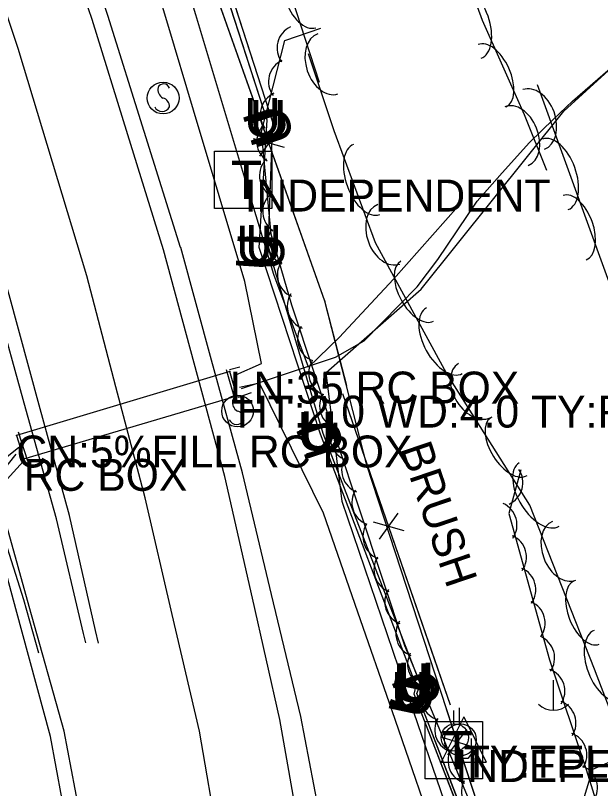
# Model space of a CAD drawing. Extents: x 954793 to 988390, y 1867850 to 1924428.
# Drawn here: x 961303.9 to 961395.6, y 1906990.9 to 1907112 of the extents above; entities that cross this region are included whole.
import ezdxf

# ---------------------------------------------------------------- set-up
doc = ezdxf.new("R2010")
doc.units = 0
for name, color, linetype in [('Default', 7, 'Continuous'), ('S_CROSS_DRAIN', 7, 'Continuous'), ('S_CROSS_DRAIN_ANNOT', 7, 'Continuous'), ('S_DITCHLINE', 7, 'Continuous'), ('S_DRG_PT_SYM', 7, 'Continuous'), ('S_EDGE_PAVEMENT', 7, 'Continuous'), ('S_FENCE', 7, 'Continuous'), ('S_HEADWALL', 7, 'Continuous'), ('S_MSC_PT_SYM', 7, 'Continuous'), ('S_PAVEMENT_CROWN', 7, 'Continuous'), ('S_SHOULDER', 7, 'Continuous'), ('S_SIGN', 7, 'Continuous'), ('S_STREAM', 7, 'Continuous'), ('S_TELEPHONE_UTILITIES', 7, 'Continuous'), ('S_TELEPHONE_UTILITIES_ANNOT', 7, 'Continuous'), ('S_TREE', 7, 'Continuous'), ('S_TREE_ANNOT', 7, 'Continuous'), ('S_UNDERGROUND_CABLE', 7, 'Continuous'), ('S_UTILITY_POLE', 7, 'Continuous'), ('S_UTILITY_POLE_ANNOT', 7, 'Continuous'), ('S_WALL', 7, 'Continuous')]:
    doc.layers.add(name, color=color, linetype=linetype)

msp = doc.modelspace()

# ---------------------------------------------------------------- linework, layer by layer
at = {"layer": 'S_CROSS_DRAIN'}
for p, q in [((961337.52, 1907056.21), (961304.09, 1907046.19)), ((961338.62, 1907052.44), (961337.52, 1907056.21)), ((961305.23, 1907042.53), (961338.62, 1907052.44)), ((961304.09, 1907046.19), (961305.23, 1907042.53))]:
    msp.add_line(p, q, dxfattribs=at)
msp.add_lwpolyline([(961338.62, 1907052.44), (961337.52, 1907056.21), (961304.09, 1907046.19), (961305.23, 1907042.53), (961338.62, 1907052.44)], dxfattribs=at)
msp.add_lwpolyline([(961338.62, 1907052.44), (961337.52, 1907056.21), (961304.09, 1907046.19), (961305.23, 1907042.53), (961338.62, 1907052.44)], dxfattribs=at)
at = {"layer": 'S_DITCHLINE'}
for points in [[(961349.82, 1907056.92), (961344.41, 1907071.42), (961340.34, 1907084.97), (961336.26, 1907098.53), (961332.19, 1907112.09), (961328.11, 1907125.64), (961320.42, 1907147.38), (961312.73, 1907169.12)], [(961338.45, 1907055.68), (961342.49, 1907057.5), (961339.88, 1907070.31), (961335.86, 1907083.75), (961331.84, 1907097.19), (961327.83, 1907110.63), (961323.81, 1907124.07), (961316.78, 1907146.22), (961309.76, 1907168.36)], [(961352.6, 1907056.07), (961367.5, 1907069.15), (961378.68, 1907083.08), (961389.86, 1907097), (961400.88, 1907107.09), (961411.9, 1907117.17), (961429.71, 1907134.58), (961447.51, 1907151.98)], [(961322.47, 1906887.46), (961322.33, 1906901.25), (961322.2, 1906915.05), (961320.23, 1906932.99), (961318.26, 1906950.94), (961313.84, 1906974.99), (961309.43, 1906999.03), (961304, 1907019.04), (961298.58, 1907039.06), (961294.23, 1907047.52), (961289.25, 1907060.62), (961284.27, 1907073.73), (961279.29, 1907086.84), (961274.3, 1907099.94), (961269.67, 1907116.51), (961265.05, 1907133.07)], [(961373.33, 1907082.19), (961363.15, 1907070.7), (961354.66, 1907061.53)], [(961349.82, 1907056.92), (961354.66, 1907061.53)], [(961355.09, 1907035.86), (961352.6, 1907056.07)], [(961399.92, 1906899.1), (961401.69, 1906900.48), (961394.68, 1906918.38), (961387.68, 1906936.29), (961380.67, 1906954.19), (961373.67, 1906972.1), (961368.29, 1906987.58), (961362.92, 1907003.06), (961357.55, 1907018.54), (961352.18, 1907034.03), (961342.18, 1907054.39), (961339.01, 1907053.73)], [(961432.81, 1907048.12), (961430.52, 1907028.34), (961428.23, 1907008.56), (961411.28, 1907001.2), (961394.33, 1906993.84), (961388.46, 1906974.7)], [(961291.74, 1906679.95), (961296.03, 1906697.99), (961300.33, 1906716.03), (961304.62, 1906734.07), (961308.92, 1906752.11), (961311.42, 1906766.43), (961313.93, 1906780.76), (961316.43, 1906795.08), (961318.94, 1906809.41), (961320.48, 1906822.08), (961322.01, 1906834.76), (961323.55, 1906847.43), (961325.09, 1906860.1), (961325, 1906873.79), (961324.9, 1906887.47), (961324.81, 1906901.15), (961324.72, 1906914.84), (961322.75, 1906933.11), (961320.79, 1906951.39), (961316.17, 1906975.63), (961311.56, 1906999.87), (961306.08, 1907019.42), (961300.61, 1907038.98), (961304.05, 1907043.3)], [(961403.37, 1906901.18), (961396.64, 1906919.17), (961389.92, 1906937.17), (961383.19, 1906955.17), (961376.47, 1906973.16), (961371.12, 1906988.84), (961365.78, 1907004.51), (961360.43, 1907020.19), (961355.09, 1907035.86)]]:
    msp.add_lwpolyline(points, dxfattribs=at)
at = {"layer": 'S_DRG_PT_SYM'}
for points in [[(961337.52, 1907056.21), (961337.52, 1907056.26), (961337.52, 1907056.21), (961337.47, 1907056.21), (961337.52, 1907056.21), (961337.52, 1907056.16), (961337.52, 1907056.21), (961337.57, 1907056.21)], [(961337.52, 1907056.21), (961337.52, 1907056.26), (961337.52, 1907056.21), (961337.47, 1907056.21), (961337.52, 1907056.21), (961337.52, 1907056.16), (961337.52, 1907056.21), (961337.57, 1907056.21)], [(961337.52, 1907056.21), (961337.54, 1907056.16), (961337.52, 1907056.21), (961337.57, 1907056.23), (961337.52, 1907056.21), (961337.51, 1907056.26), (961337.52, 1907056.21), (961337.48, 1907056.2)], [(961337.52, 1907056.21), (961337.54, 1907056.16), (961337.52, 1907056.21), (961337.57, 1907056.23), (961337.52, 1907056.21), (961337.51, 1907056.26), (961337.52, 1907056.21), (961337.48, 1907056.2)], [(961338.62, 1907052.44), (961338.62, 1907052.49), (961338.62, 1907052.44), (961338.57, 1907052.44), (961338.62, 1907052.44), (961338.62, 1907052.39), (961338.62, 1907052.44), (961338.67, 1907052.44)], [(961338.62, 1907052.44), (961338.57, 1907052.42), (961338.62, 1907052.44), (961338.63, 1907052.39), (961338.62, 1907052.44), (961338.66, 1907052.45), (961338.62, 1907052.44), (961338.6, 1907052.49)], [(961338.62, 1907052.44), (961338.6, 1907052.49), (961338.62, 1907052.44), (961338.57, 1907052.42), (961338.62, 1907052.44), (961338.63, 1907052.39), (961338.62, 1907052.44), (961338.66, 1907052.45)], [(961338.62, 1907052.44), (961338.62, 1907052.49), (961338.62, 1907052.44), (961338.57, 1907052.44), (961338.62, 1907052.44), (961338.62, 1907052.39), (961338.62, 1907052.44), (961338.67, 1907052.44)], [(961338.62, 1907052.44), (961338.57, 1907052.42), (961338.62, 1907052.44), (961338.63, 1907052.39), (961338.62, 1907052.44), (961338.66, 1907052.45), (961338.62, 1907052.44), (961338.6, 1907052.49)], [(961338.62, 1907052.44), (961338.6, 1907052.49), (961338.62, 1907052.44), (961338.57, 1907052.42), (961338.62, 1907052.44), (961338.63, 1907052.39), (961338.62, 1907052.44), (961338.66, 1907052.45)], [(961304.09, 1907046.19), (961304.09, 1907046.24), (961304.09, 1907046.19), (961304.04, 1907046.19), (961304.09, 1907046.19), (961304.09, 1907046.14), (961304.09, 1907046.19), (961304.14, 1907046.19)], [(961304.09, 1907046.19), (961304.14, 1907046.21), (961304.09, 1907046.19), (961304.08, 1907046.24), (961304.09, 1907046.19), (961304.04, 1907046.18), (961304.09, 1907046.19), (961304.1, 1907046.14)], [(961304.09, 1907046.19), (961304.09, 1907046.24), (961304.09, 1907046.19), (961304.04, 1907046.19), (961304.09, 1907046.19), (961304.09, 1907046.14), (961304.09, 1907046.19), (961304.14, 1907046.19)], [(961304.09, 1907046.19), (961304.14, 1907046.21), (961304.09, 1907046.19), (961304.08, 1907046.24), (961304.09, 1907046.19), (961304.04, 1907046.18), (961304.09, 1907046.19), (961304.1, 1907046.14)], [(961305.23, 1907042.53), (961305.23, 1907042.58), (961305.23, 1907042.53), (961305.18, 1907042.53), (961305.23, 1907042.53), (961305.23, 1907042.48), (961305.23, 1907042.53), (961305.28, 1907042.53)], [(961305.23, 1907042.53), (961305.22, 1907042.58), (961305.23, 1907042.53), (961305.18, 1907042.52), (961305.23, 1907042.53), (961305.25, 1907042.48), (961305.23, 1907042.53), (961305.28, 1907042.54)], [(961305.23, 1907042.53), (961305.23, 1907042.58), (961305.23, 1907042.53), (961305.18, 1907042.53), (961305.23, 1907042.53), (961305.23, 1907042.48), (961305.23, 1907042.53), (961305.28, 1907042.53)], [(961305.23, 1907042.53), (961305.22, 1907042.58), (961305.23, 1907042.53), (961305.18, 1907042.52), (961305.23, 1907042.53), (961305.25, 1907042.48), (961305.23, 1907042.53), (961305.28, 1907042.54)]]:
    msp.add_lwpolyline(points, close=True, dxfattribs=at)
for points in [[(961337.52, 1907056.21), (961337.52, 1907056.26), (961337.52, 1907056.21), (961337.47, 1907056.21), (961337.52, 1907056.21), (961337.52, 1907056.16), (961337.52, 1907056.21), (961337.57, 1907056.21)], [(961338.62, 1907052.44), (961338.62, 1907052.49), (961338.62, 1907052.44), (961338.57, 1907052.44), (961338.62, 1907052.44), (961338.62, 1907052.39), (961338.62, 1907052.44), (961338.67, 1907052.44)], [(961304.09, 1907046.19), (961304.09, 1907046.24), (961304.09, 1907046.19), (961304.04, 1907046.19), (961304.09, 1907046.19), (961304.09, 1907046.14), (961304.09, 1907046.19), (961304.14, 1907046.19)], [(961305.23, 1907042.53), (961305.23, 1907042.58), (961305.23, 1907042.53), (961305.18, 1907042.53), (961305.23, 1907042.53), (961305.23, 1907042.48), (961305.23, 1907042.53), (961305.28, 1907042.53)]]:
    msp.add_lwpolyline(points, dxfattribs=at)
at = {"layer": 'S_EDGE_PAVEMENT'}
for points in [[(961316.95, 1907013.65), (961316.5, 1907015.62), (961312.38, 1907033.65), (961307.67, 1907050.96), (961302.96, 1907068.26), (961297.82, 1907085.92), (961292.68, 1907103.57), (961285.44, 1907125.25), (961278.21, 1907146.93), (961271.84, 1907165.49), (961265.48, 1907184.05), (961258.06, 1907204.78), (961250.65, 1907225.51), (961243.98, 1907244.25), (961237.3, 1907262.99), (961229.77, 1907283.98), (961222.23, 1907304.96), (961214.06, 1907327.82), (961213.71, 1907328.79)], [(961356.64, 1906894.76), (961356.26, 1906908.56), (961355.78, 1906926.15), (961353.59, 1906946.72), (961351.4, 1906967.28), (961348.39, 1906984.5), (961345.37, 1907001.71), (961341.05, 1907020.73), (961336.73, 1907039.75), (961331.94, 1907057.51), (961327.14, 1907075.27), (961321.55, 1907093.31), (961315.95, 1907111.36), (961309.06, 1907131.5)]]:
    msp.add_lwpolyline(points, dxfattribs=at)
at = {"layer": 'S_FENCE'}
for p, q in [((961352.42, 1907067.27), (961331.16, 1907127.26)), ((961342.2, 1907089.98), (961345.1, 1907094.05)), ((961346.06, 1907091.35), (961341.24, 1907092.69)), ((961355.82, 1907053.98), (961352.42, 1907067.27)), ((961363.82, 1907034.02), (961360.89, 1907029.97)), ((961359.95, 1907032.68), (961364.76, 1907031.31)), ((961381.3, 1906973.17), (961371.46, 1907003.33)), ((961371.66, 1906996.14), (961374.66, 1907000.13)), ((961375.55, 1906997.41), (961370.77, 1906998.86))]:
    msp.add_line(p, q, dxfattribs=at)
for points in [[(961408.35, 1906906.66), (961381.3, 1906973.17), (961359, 1907041.55), (961352.42, 1907067.27), (961331.16, 1907127.26), (961316.2, 1907169.97), (961289.35, 1907237.59), (961278.96, 1907265.53)], [(961408.35, 1906906.66), (961381.3, 1906973.17), (961359, 1907041.55), (961352.42, 1907067.27), (961331.16, 1907127.26), (961316.2, 1907169.97), (961289.35, 1907237.59), (961278.96, 1907265.53)], [(961343.17, 1907093.37), (961335.07, 1907116.24)], [(961352.42, 1907067.27), (961344.32, 1907090.13)], [(961355.82, 1907053.98), (961352.42, 1907067.27)], [(961355.16, 1907052.78), (961361.7, 1907033.88)], [(961355.16, 1907052.78), (961372.05, 1907003.99)], [(961363.01, 1907030.1), (961369.55, 1907011.2)], [(961369.55, 1907011.2), (961372.05, 1907003.99)], [(961372.71, 1906999.5), (961371.46, 1907003.33)], [(961381.3, 1906973.17), (961373.78, 1906996.23)]]:
    msp.add_lwpolyline(points, dxfattribs=at)
at = {"layer": 'S_HEADWALL'}
for points in [[(961338.28, 1907051.95), (961337.01, 1907056.51)], [(961304.37, 1907046.77), (961305.84, 1907042.21)]]:
    msp.add_lwpolyline(points, dxfattribs=at)
at = {"layer": 'S_MSC_PT_SYM'}
for points in [[(961352.42, 1907067.27), (961352.42, 1907067.32), (961352.42, 1907067.27), (961352.37, 1907067.27), (961352.42, 1907067.27), (961352.42, 1907067.22), (961352.42, 1907067.27), (961352.47, 1907067.27)], [(961359, 1907041.55), (961359, 1907041.6), (961359, 1907041.55), (961358.95, 1907041.55), (961359, 1907041.55), (961359, 1907041.5), (961359, 1907041.55), (961359.05, 1907041.55)]]:
    msp.add_lwpolyline(points, dxfattribs=at)
for points in [[(961352.42, 1907067.27), (961352.37, 1907067.25), (961352.42, 1907067.27), (961352.44, 1907067.22), (961352.42, 1907067.27), (961352.47, 1907067.28), (961352.42, 1907067.27), (961352.4, 1907067.31)], [(961352.42, 1907067.27), (961352.37, 1907067.25), (961352.42, 1907067.27), (961352.44, 1907067.22), (961352.42, 1907067.27), (961352.47, 1907067.28), (961352.42, 1907067.27), (961352.4, 1907067.31)], [(961359, 1907041.55), (961358.95, 1907041.54), (961359, 1907041.55), (961359.01, 1907041.5), (961359, 1907041.55), (961359.05, 1907041.56), (961359, 1907041.55), (961358.99, 1907041.6)], [(961359, 1907041.55), (961358.95, 1907041.54), (961359, 1907041.55), (961359.01, 1907041.5), (961359, 1907041.55), (961359.05, 1907041.56), (961359, 1907041.55), (961358.99, 1907041.6)]]:
    msp.add_lwpolyline(points, close=True, dxfattribs=at)
at = {"layer": 'S_PAVEMENT_CROWN'}
msp.add_lwpolyline([(961344.01, 1906875.13), (961344.7, 1906891.33), (961344.06, 1906908.63), (961343.41, 1906925.94), (961341.07, 1906945.59), (961338.72, 1906965.23), (961335.74, 1906982.55), (961332.75, 1906999.87), (961328.51, 1907018.15), (961324.27, 1907036.43), (961319.68, 1907053.82), (961315.1, 1907071.21), (961309.72, 1907089.01), (961304.35, 1907106.82), (961297.04, 1907128.65), (961289.73, 1907150.48), (961283.31, 1907169.01), (961276.9, 1907187.55)], dxfattribs=at)
at = {"layer": 'S_SHOULDER'}
for points in [[(961314.97, 1907013.72), (961314.62, 1907015.17), (961310.37, 1907033.12), (961305.57, 1907050.33), (961300.77, 1907067.54), (961295.37, 1907085.16), (961289.97, 1907102.78), (961284.32, 1907120), (961278.66, 1907137.22)], [(961359.88, 1906894.57), (961359.52, 1906908.7), (961359.07, 1906926.4), (961356.73, 1906947.21), (961354.4, 1906968.03), (961352.04, 1906984.39), (961348.62, 1907002.18), (961344.06, 1907021.28), (961339.49, 1907040.37), (961334.66, 1907058.02), (961329.84, 1907075.68), (961329.81, 1907075.68), (961324.12, 1907093.85), (961318.43, 1907112.03), (961312.14, 1907130.57)]]:
    msp.add_lwpolyline(points, dxfattribs=at)
at = {"layer": 'S_SIGN'}
for centre in [(961327.07, 1907099.07), (961338.74, 1907050.03)]:
    msp.add_circle(centre, 2.49, dxfattribs=at)
for centre, radius, start, end in [((961327.14, 1907100.34), 0.95, 16.5258, 156.8957), ((961327.75, 1907100.39), 1.5, 167.1196, 241.9813), ((961326.66, 1907097.73), 1.4, 358.6529, 73.7063), ((961326.91, 1907098.25), 1.28, 204.641, 335.359), ((961339.42, 1907051.36), 1.5, 167.1196, 241.9813), ((961338.81, 1907051.3), 0.95, 16.5258, 156.8957), ((961338.32, 1907048.69), 1.4, 358.6529, 73.7063), ((961338.58, 1907049.21), 1.28, 204.641, 335.359)]:
    msp.add_arc(centre, radius, start, end, dxfattribs=at)
at = {"layer": 'S_STREAM'}
for points in [[(961339.34, 1907053.54), (961354.07, 1907058.49), (961358.54, 1907061.02), (961366.85, 1907069.47), (961370.09, 1907073.77), (961376.24, 1907082.9), (961380.16, 1907087.36), (961384.45, 1907092.13), (961388.24, 1907095.79), (961391.21, 1907098.56), (961399.9, 1907106.16), (961403.53, 1907110), (961405.23, 1907112.28), (961411.65, 1907118.88), (961413.85, 1907121.46), (961417.43, 1907125.77), (961420.86, 1907129.54), (961423.47, 1907131.88), (961436.36, 1907140.84), (961441.24, 1907145.13), (961444.04, 1907148.33), (961447.3, 1907151.15), (961451.83, 1907155.09)], [(961299.14, 1907039.44), (961300.7, 1907041.42), (961304.48, 1907044.39)], [(961299.07, 1907039.67), (961305.21, 1907020.52), (961307.54, 1907012.13)]]:
    msp.add_lwpolyline(points, dxfattribs=at)
at = {"layer": 'S_TELEPHONE_UTILITIES'}
for points in [[(961335.1, 1907081.77), (961335.1, 1907090.77), (961344.1, 1907090.77), (961344.1, 1907081.77)], [(961368.11, 1906992.39), (961368.11, 1907001.39), (961377.11, 1907001.39), (961377.11, 1906992.39)]]:
    msp.add_lwpolyline(points, close=True, dxfattribs=at)
at = {"layer": 'S_TREE'}
for points in [[(961351.56, 1907101.49), (961339.96, 1907137.19), (961327.4, 1907171.21), (961319.6, 1907193.89), (961314.53, 1907211.2), (961317.02, 1907223.1), (961326.52, 1907228.96), (961335.18, 1907224.5), (961345.58, 1907210.08), (961353.11, 1907187.09), (961361.07, 1907160.28), (961370.66, 1907130.03), (961375.13, 1907116.62), (961377.02, 1907111.26), (961383.62, 1907096.51), (961387.11, 1907087.76)], [(961378.06, 1906981.82), (961364.91, 1907013.25), (961347.21, 1907066.6), (961343.99, 1907077.74), (961342.49, 1907093.79), (961346.14, 1907108.11), (961351.77, 1907110)], [(961385.67, 1907101.2), (961400.67, 1907059.76), (961413.18, 1907036.58), (961427.48, 1907010.02), (961435.66, 1906990.16), (961439.31, 1906970.33), (961433.41, 1906953.82), (961423.39, 1906947.25), (961415.58, 1906952.84), (961405.91, 1906980.06), (961394.65, 1907009.59), (961384.52, 1907035.28), (961371.47, 1907055.97), (961360.36, 1907076.37), (961353.87, 1907093.92), (961349.82, 1907106.02)], [(961383.12, 1907040.8), (961381.21, 1907033.97), (961387.6, 1907011.07), (961393.31, 1906993.89), (961397.28, 1906981.14), (961400.57, 1906967.66), (961408.51, 1906953.61), (961421.05, 1906937.66), (961426.77, 1906921.05), (961425.1, 1906915.86), (961423.13, 1906908.78), (961423.75, 1906901.9), (961431.57, 1906898.07), (961435.83, 1906899.47), (961443.01, 1906902.14), (961448.46, 1906904.26), (961452.53, 1906905.94)]]:
    msp.add_lwpolyline(points, dxfattribs=at)
for centre, start, end in [((961348.55, 1907106.93), 114.8835, 216.4805), ((961347.21, 1907101.65), 114.8835, 216.4805), ((961345.93, 1907096.51), 114.8835, 216.4805), ((961345.38, 1907092.25), 134.5509, 236.1478), ((961345.8, 1907086.93), 134.5509, 236.1478), ((961346.3, 1907081.31), 134.5509, 236.1478), ((961347.1, 1907076.45), 145.304, 246.901), ((961348.6, 1907071.36), 145.304, 246.901), ((961350.15, 1907066.42), 147.5623, 249.1592), ((961351.76, 1907061.34), 147.5623, 249.1592), ((961353.51, 1907055.97), 147.5623, 249.1592), ((961355.22, 1907050.8), 147.5623, 249.1592), ((961356.92, 1907045.78), 147.5623, 249.1592), ((961358.66, 1907040.79), 147.5623, 249.1592), ((961379.79, 1907038.8), 293.5859, 35.1828), ((961360.27, 1907035.7), 147.5623, 249.1592), ((961378.86, 1907032.21), 324.7977, 66.3946), ((961362.01, 1907030.33), 147.5623, 249.1592), ((961380.35, 1907027.14), 324.7977, 66.3946), ((961363.73, 1907025.17), 147.5623, 249.1592), ((961381.81, 1907022.04), 324.7977, 66.3946), ((961365.43, 1907020.14), 147.5623, 249.1592), ((961383.27, 1907016.8), 324.7977, 66.3946), ((961367.16, 1907015.15), 147.5623, 249.1592), ((961384.76, 1907011.35), 324.7977, 66.3946), ((961369, 1907010.37), 151.8994, 253.4963), ((961386.36, 1907006.13), 327.5865, 69.1834), ((961371.15, 1907005.14), 151.8994, 253.4963), ((961388.1, 1907001.14), 327.5865, 69.1834), ((961373.25, 1907000.12), 151.8994, 253.4963), ((961389.8, 1906996.12), 327.5865, 69.1834), ((961375.33, 1906995.24), 151.8994, 253.4963), ((961391.46, 1906990.99), 326.4819, 68.0788), ((961377.44, 1906990.4), 151.8994, 253.4963)]:
    msp.add_arc(centre, 3.64, start, end, dxfattribs=at)
for centre, major_axis, ratio in [((961349.18, 1907115.67), (1.81, -5.58), 0.55008), ((961374.92, 1907110.83), (-1.95, 5.53), 0.55008), ((961352.87, 1907104.42), (1.57, -4.7), 0.685311), ((961378.59, 1907102.56), (-2.18, 4.88), 0.540699), ((961385.11, 1907095.73), (-1.69, 4.66), 0.685311), ((961382.42, 1907093.1), (-1.84, 4.6), 0.685311), ((961388.51, 1907087.11), (-2, 5.52), 0.55008), ((961358.95, 1907086.32), (2.04, -5.5), 0.55008), ((961391.53, 1907078.77), (-1.82, 5.03), 0.540699), ((961362.4, 1907077.72), (1.72, -4.65), 0.685311), ((961366.88, 1907068.83), (2.56, -4.7), 0.540699), ((961371.12, 1907061.04), (2.81, -5.15), 0.55008), ((961375.96, 1907053.31), (2.64, -4.19), 0.685311), ((961381.24, 1907044.46), (2.85, -4.52), 0.540699), ((961385.97, 1907036.96), (3.13, -4.96), 0.55008), ((961389.89, 1907028.14), (1.82, -4.61), 0.685311), ((961393.43, 1907018.46), (1.96, -4.97), 0.540699), ((961396.69, 1907010.19), (2.09, -5.48), 0.55008)]:
    msp.add_ellipse(centre, major_axis=major_axis, ratio=ratio, start_param=3.141593, end_param=6.283185, dxfattribs=at)
at = {"layer": 'S_UNDERGROUND_CABLE'}
for p, q in [((961343.37, 1907095.62), (961326.89, 1907146.51)), ((961344.23, 1907095.31), (961327.6, 1907146.81)), ((961342.1, 1907075.64), (961343.37, 1907095.62)), ((961343.52, 1907075.72), (961344.23, 1907095.31)), ((961351.73, 1907046.41), (961342.1, 1907075.64)), ((961352.13, 1907046.53), (961343.52, 1907075.72)), ((961366.7, 1907007.05), (961351.73, 1907046.41)), ((961367.37, 1907007.17), (961352.13, 1907046.53)), ((961366.41, 1907005.69), (961366.7, 1907007.05)), ((961366.8, 1907005.75), (961367.37, 1907007.17)), ((961375.72, 1906981.65), (961366.41, 1907005.69)), ((961376.13, 1906981.67), (961366.8, 1907005.75)), ((961374.16, 1907002.12), (961370.63, 1906995.03)), ((961374.16, 1907002.12), (961377.65, 1906995.03)), ((961372.96, 1906996.27), (961372.96, 1906998.71)), ((961375.32, 1906998.71), (961375.32, 1906996.27)), ((961373.58, 1906995.61), (961372.96, 1906996.27)), ((961374.78, 1906995.61), (961373.58, 1906995.61)), ((961375.32, 1906996.27), (961374.78, 1906995.61)), ((961370.63, 1906995.03), (961377.65, 1906995.03))]:
    msp.add_line(p, q, dxfattribs=at)
for points in [[(961359.47, 1906772.42), (961371.71, 1906890.76), (961377.57, 1906922.42), (961382.94, 1906939.37), (961381.6, 1906960.26), (961375.72, 1906981.65), (961366.41, 1907005.69), (961366.7, 1907007.05), (961351.73, 1907046.41), (961342.1, 1907075.64), (961343.37, 1907095.62), (961326.89, 1907146.51), (961307.61, 1907195.07), (961288.79, 1907275.44), (961277.58, 1907336.75), (961274.18, 1907403.24), (961277.87, 1907426.96), (961285.57, 1907442.87)], [(961359.47, 1906772.42), (961371.71, 1906890.76), (961377.57, 1906922.42), (961382.94, 1906939.37), (961381.6, 1906960.26), (961375.72, 1906981.65), (961366.41, 1907005.69), (961366.7, 1907007.05), (961351.73, 1907046.41), (961342.1, 1907075.64), (961343.37, 1907095.62), (961326.89, 1907146.51), (961307.61, 1907195.07), (961288.79, 1907275.44), (961277.58, 1907336.75), (961274.18, 1907403.24), (961277.87, 1907426.96), (961285.57, 1907442.87)], [(961360.13, 1906772.32), (961371.94, 1906890.71), (961377.88, 1906922.25), (961383.39, 1906939.08), (961382.07, 1906960.42), (961376.13, 1906981.67), (961366.8, 1907005.75), (961367.37, 1907007.17), (961352.13, 1907046.53), (961343.52, 1907075.72), (961344.23, 1907095.31), (961327.6, 1907146.81), (961308.24, 1907195.19), (961290.13, 1907275.52), (961278.27, 1907336.58), (961275.17, 1907403.21), (961278.59, 1907426.82), (961286.59, 1907442.52)], [(961360.13, 1906772.32), (961371.94, 1906890.71), (961377.88, 1906922.25), (961383.39, 1906939.08), (961382.07, 1906960.42), (961376.13, 1906981.67), (961366.8, 1907005.75), (961367.37, 1907007.17), (961352.13, 1907046.53), (961343.52, 1907075.72), (961344.23, 1907095.31), (961327.6, 1907146.81), (961308.24, 1907195.19), (961290.13, 1907275.52), (961278.27, 1907336.58), (961275.17, 1907403.21), (961278.59, 1907426.82), (961286.59, 1907442.52)]]:
    msp.add_lwpolyline(points, dxfattribs=at)
at = {"layer": 'S_UTILITY_POLE'}
for p, q in [((961388.14, 1907007.88), (961388.14, 1907003.15)), ((961372.63, 1907001.02), (961372.63, 1907003.13)), ((961373.48, 1907001.03), (961373.48, 1907003.51))]:
    msp.add_line(p, q, dxfattribs=at)
for centre, radius in [((961372.76, 1906998.88), 2.13), ((961373.62, 1906998.51), 2.5)]:
    msp.add_circle(centre, radius, dxfattribs=at)
msp.add_arc((961388.21, 1907006.57), 3.41, 226.3972, 313.6028, dxfattribs=at)
at = {"layer": 'S_WALL'}
for points in [[(961337.47, 1907056.53), (961339.07, 1907056.98)], [(961340.86, 1907052.9), (961338.79, 1907052.13)], [(961302.66, 1907039.36), (961305.17, 1907042.1)]]:
    msp.add_lwpolyline(points, dxfattribs=at)

# ---------------------------------------------------------------- texts
at = {"layer": 'Default'}
for rotation, p in [(360, (961339.74, 1907093.07)), (360, (961340.6, 1907092.77)), (107.9441, (961346.91, 1907092.95)), (107.8949, (961347.76, 1907092.64)), (360, (961338.47, 1907073.1)), (360, (961339.89, 1907073.17)), (86.3617, (961344.41, 1907071.86)), (87.919, (961345.93, 1907072)), (360, (961348.5, 1907043.99)), (360, (961348.1, 1907043.86)), (108.2361, (961355.28, 1907043.76)), (106.4481, (961355.6, 1907043.77)), (360, (961363.07, 1907004.5)), (360, (961363.74, 1907004.63)), (110.826, (961370.37, 1907004.56)), (360, (961362.78, 1907003.14)), (111.1585, (961371.05, 1907004.7)), (360, (961363.17, 1907003.21)), (77.9637, (961368.14, 1907001.61)), (68.3536, (961367.83, 1907001.44))]:
    msp.add_text('U', height=6, rotation=rotation, dxfattribs=at).set_placement(p)
at = {"layer": 'S_CROSS_DRAIN_ANNOT'}
for s, p in [('LN:35 RC BOX', (961337.52, 1907051.21)), ('HT:2.0 WD:4.0 TY:RC BOX CN:10%F', (961338.62, 1907047.44)), ('CN:5%FILL RC BOX', (961304.09, 1907041.19)), ('RC BOX', (961305.23, 1907037.53))]:
    msp.add_text(s, height=5, dxfattribs=at).set_placement(p)
at = {"layer": 'S_TELEPHONE_UTILITIES'}
for p in [(961337.67, 1907083.27), (961370.67, 1906993.89)]:
    msp.add_text('T', height=6, rotation=360, dxfattribs=at).set_placement(p)
at = {"layer": 'S_TELEPHONE_UTILITIES_ANNOT'}
for p in [(961339.83, 1907081.29), (961372.84, 1906991.91)]:
    msp.add_text('INDEPENDENT', height=5, dxfattribs=at).set_placement(p)
at = {"layer": 'S_TREE_ANNOT'}
msp.add_text('BRUSH', height=5, rotation=288.7705, dxfattribs=at).set_placement((961364.13, 1907044.2))
at = {"layer": 'S_UTILITY_POLE_ANNOT'}
msp.add_text('TY:TELE CTRL AR TELE COOP', height=5, dxfattribs=at).set_placement((961374.16, 1906992.59))

doc.saveas('drawing.dxf')
